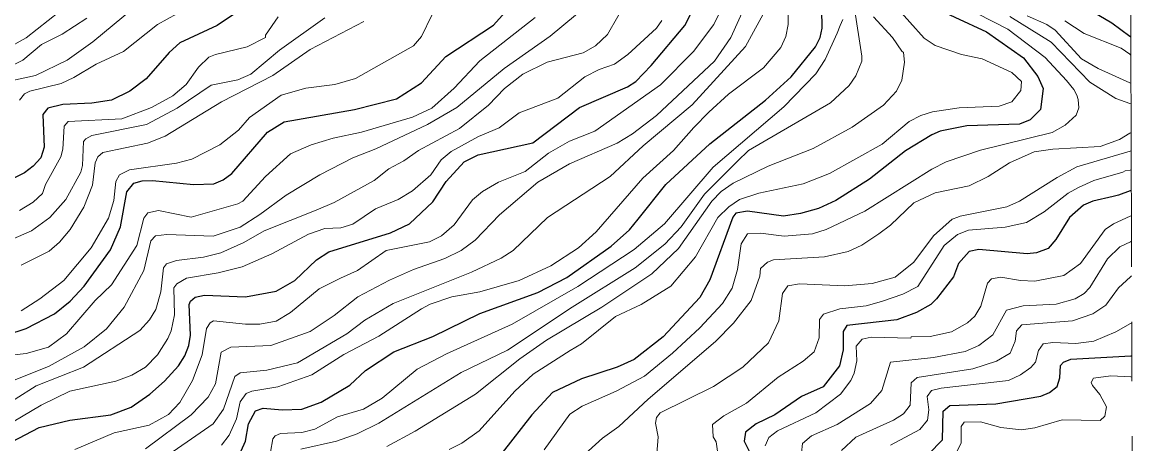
# Model space of a CAD drawing. Extents: x 423 to 448.8, y 7456.3 to 7484.
# Drawn here: x 446.664 to 448.678, y 7479.704 to 7480.469 of the extents above; entities that cross this region are included whole.
import ezdxf

# ---------------------------------------------------------------- set-up
doc = ezdxf.new("R2010")
doc.units = 0
doc.header["$LTSCALE"] = 0.032
doc.linetypes.add('SHORT_DASHED', pattern=[2.7, 1.5, -1.2])
for name, color, linetype, lineweight in [('1', 7, 'Continuous', 25), ('2', 7, 'Continuous', 13), ('22', 7, 'SHORT_DASHED', 13)]:
    doc.layers.add(name, color=color, linetype=linetype, lineweight=lineweight)

msp = doc.modelspace()

# ---------------------------------------------------------------- linework, layer by layer
at = {"layer": '1'}
for points in [[(447.1243, 7479.9809), (447.1583, 7480.0002), (447.1977, 7480.0381), (447.2202, 7480.0521), (447.3316, 7480.0869), (447.3663, 7480.1031), (447.4089, 7480.1433), (447.4328, 7480.1797), (447.4653, 7480.2153), (447.4909, 7480.2284), (447.5899, 7480.2501), (447.675, 7480.3143), (447.7616, 7480.3514), (447.7771, 7480.3614), (447.8049, 7480.39), (447.866, 7480.4628), (447.9124, 7480.5556)], [(446.5983, 7479.8896), (446.671, 7479.9136), (446.7221, 7479.9399), (446.7507, 7479.9631), (446.7762, 7479.9902), (446.8241, 7480.0559), (446.8419, 7480.0977), (446.8535, 7480.1611), (446.8659, 7480.1766), (446.8814, 7480.1812), (446.9, 7480.182), (446.9742, 7480.1743), (447.0113, 7480.1758), (447.0283, 7480.1828), (447.0438, 7480.1943), (447.1088, 7480.2694), (447.1389, 7480.2879), (447.2666, 7480.3104), (447.3424, 7480.3297), (447.388, 7480.3591), (447.4321, 7480.4063), (447.5187, 7480.4635), (447.5605, 7480.5107)], [(448.2984, 7480.5045), (448.4129, 7480.4511), (448.4801, 7480.404), (448.5064, 7480.37), (448.5157, 7480.3483), (448.511, 7480.3104), (448.4925, 7480.2918), (448.4732, 7480.2841), (448.3773, 7480.281), (448.3293, 7480.2709), (448.3139, 7480.2648), (448.2659, 7480.2354), (448.2009, 7480.1843), (448.1398, 7480.1456), (448.1081, 7480.131), (448.0756, 7480.1217), (448.0447, 7480.117), (447.9797, 7480.1263), (447.9581, 7480.1224), (447.9526, 7480.1155), (447.9109, 7480.0018), (447.8931, 7479.9693), (447.8266, 7479.8981), (447.774, 7479.8571), (447.743, 7479.8432), (447.6781, 7479.8223), (447.6255, 7479.7976), (447.5883, 7479.7566), (447.5342, 7479.6877)], [(448.5799, 7480.503), (448.6402, 7480.4674), (448.6729, 7480.4433), (448.6749, 7480.4418)], [(447.0485, 7480.4836), (447.0175, 7480.4628), (446.9495, 7480.4311), (446.9301, 7480.414), (446.8883, 7480.3661), (446.859, 7480.3436), (446.8257, 7480.3274), (446.7901, 7480.322), (446.7375, 7480.3197), (446.7104, 7480.3127), (446.7012, 7480.3011), (446.7035, 7480.2423), (446.6973, 7480.2229), (446.6834, 7480.2075), (446.6679, 7480.1959), (446.6215, 7480.1727)], [(447.2063, 7479.7798), (447.2581, 7479.8107), (447.2867, 7479.837), (447.3377, 7479.8711), (447.4089, 7479.8989), (447.494, 7479.9407), (447.5992, 7479.9786), (447.6518, 7480.0056), (447.7322, 7480.0629), (447.7655, 7480.0923), (447.7809, 7480.1116), (447.8312, 7480.1743), (447.9109, 7480.2485), (448.0122, 7480.3274), (448.0586, 7480.3699), (448.1027, 7480.4241), (448.1112, 7480.4411), (448.1151, 7480.4581), (448.1143, 7480.4922)], [(448.6758, 7480.1636), (448.6738, 7480.163), (448.6523, 7480.1549), (448.6431, 7480.1526), (448.6062, 7480.1441), (448.5892, 7480.1371), (448.5637, 7480.1147), (448.5389, 7480.0745), (448.525, 7480.0582), (448.5041, 7480.0505), (448.4871, 7480.049), (448.3989, 7480.0567), (448.3819, 7480.0528), (448.3625, 7480.0311), (448.3533, 7480.0072), (448.3223, 7479.967), (448.3123, 7479.9569), (448.286, 7479.9422), (448.2504, 7479.9291), (448.1599, 7479.919), (448.1529, 7479.9082), (448.1529, 7479.8749), (448.1467, 7479.8456), (448.1166, 7479.8076), (448.0772, 7479.7899), (448.0292, 7479.7566), (447.9952, 7479.7404), (447.9758, 7479.7256), (447.9735, 7479.7094), (447.9859, 7479.6839)], [(446.6447, 7479.7079), (446.6942, 7479.7342), (446.7499, 7479.7473), (446.8242, 7479.7566), (446.8613, 7479.7705), (446.8953, 7479.7945), (446.9216, 7479.8177), (446.9471, 7479.8455), (446.9587, 7479.8641), (446.9657, 7479.8827), (446.9688, 7479.9012), (446.9665, 7479.9569), (446.9688, 7479.9631), (446.9773, 7479.9701), (446.9943, 7479.9739), (447.0686, 7479.9708), (447.1243, 7479.9809)], [(448.3076, 7479.6854), (448.3332, 7479.7117), (448.3347, 7479.7636), (448.3463, 7479.7736), (448.4299, 7479.7767), (448.5119, 7479.7906), (448.5273, 7479.7976), (448.5412, 7479.8084), (448.5459, 7479.8239), (448.5474, 7479.8463), (448.5528, 7479.8525), (448.566, 7479.8579), (448.6748, 7479.8636), (448.6768, 7479.8637)], [(447.0531, 7479.6738), (447.0686, 7479.7094), (447.074, 7479.7403), (447.0871, 7479.7643), (447.1011, 7479.7689), (447.1351, 7479.7659), (447.1707, 7479.7674), (447.2063, 7479.7798)]]:
    msp.add_lwpolyline(points, dxfattribs=at)
at = {"layer": '2'}
for points in [[(447.9449, 7480.52), (447.9186, 7480.4643), (447.8815, 7480.4156), (447.8219, 7480.3552), (447.7028, 7480.271), (447.6564, 7480.2532), (447.6185, 7480.2315), (447.576, 7480.1982), (447.528, 7480.1789), (447.4986, 7480.1619), (447.4808, 7480.1464), (447.4475, 7480.1016), (447.4244, 7480.0814), (447.4027, 7480.0706), (447.3238, 7480.0551), (447.272, 7480.0188), (447.241, 7480.0049), (447.2024, 7479.9855), (447.1506, 7479.9422), (447.1243, 7479.9268), (447.0949, 7479.9214), (447.0686, 7479.9214), (447.0105, 7479.9275), (447.0044, 7479.9237), (446.9982, 7479.9136), (446.9904, 7479.8657), (446.9727, 7479.8193), (446.9495, 7479.779), (446.9293, 7479.7574), (446.8938, 7479.738), (446.8304, 7479.7241), (446.7592, 7479.694)], [(448.054, 7480.5262), (448.0532, 7480.4643), (448.0493, 7480.4427), (448.04, 7480.4226), (448.0083, 7480.3862), (447.9449, 7480.3382), (447.9093, 7480.3057), (447.882, 7480.2778), (447.8451, 7480.2361), (447.7894, 7480.1859), (447.7051, 7480.0884), (447.6726, 7480.0598), (447.6224, 7480.0273), (447.5651, 7480.0002), (447.494, 7479.9801), (447.4429, 7479.9709), (447.4035, 7479.9577), (447.388, 7479.9492), (447.3107, 7479.8997), (447.2472, 7479.8664), (447.1892, 7479.8293), (447.1274, 7479.8076), (447.0802, 7479.7999), (447.0701, 7479.7953), (447.0593, 7479.7806), (447.0523, 7479.7496), (447.0392, 7479.7203), (447.0252, 7479.7017)], [(447.692, 7480.5022), (447.6216, 7480.4434), (447.538, 7480.3846), (447.4522, 7480.3142), (447.3988, 7480.2833), (447.3053, 7480.2392), (447.2635, 7480.223), (447.2039, 7480.1921), (447.1428, 7480.1549), (447.0948, 7480.1201), (447.0593, 7480.0969), (447.0098, 7480.0807), (446.9263, 7480.0838), (446.9054, 7480.0814), (446.8969, 7480.0722), (446.8845, 7480.0188), (446.8489, 7479.9523), (446.8164, 7479.9128), (446.7762, 7479.8803), (446.7112, 7479.8448), (446.6277, 7479.8115)], [(446.883, 7480.5092), (446.7916, 7480.4333), (446.7453, 7480.4001), (446.688, 7480.3723), (446.6463, 7480.363)], [(446.6586, 7480.3274), (446.6679, 7480.339), (446.6772, 7480.3437), (446.7344, 7480.3576), (446.7576, 7480.3684), (446.7978, 7480.3924), (446.8474, 7480.4156), (446.9092, 7480.4643), (446.9618, 7480.4937)], [(447.9751, 7480.4984), (447.9495, 7480.4411), (447.9194, 7480.3978), (447.8142, 7480.2995), (447.7709, 7480.2663), (447.743, 7480.2493), (447.6564, 7480.2122), (447.5992, 7480.1789), (447.5296, 7480.1194), (447.4855, 7480.0737), (447.46, 7480.0551), (447.4306, 7480.0405), (447.3733, 7480.0204), (447.33, 7480.001), (447.2728, 7479.9709), (447.2295, 7479.9368), (447.1862, 7479.9082), (447.115, 7479.8827), (447.0423, 7479.8796), (447.0245, 7479.8703), (447.0144, 7479.8131), (447.0013, 7479.7891), (446.9703, 7479.7566), (446.8876, 7479.6955)], [(448.0153, 7480.4968), (447.9758, 7480.4248), (447.8791, 7480.3189), (447.7902, 7480.2447), (447.7306, 7480.189), (447.6169, 7480.1147), (447.5543, 7480.0551), (447.5327, 7480.0412), (447.4785, 7480.0157), (447.3369, 7479.9585), (447.2852, 7479.9283), (447.2527, 7479.9035), (447.1629, 7479.8509), (447.1073, 7479.8378), (447.0593, 7479.8332), (447.0492, 7479.8262), (447.0291, 7479.7674), (447.0098, 7479.7404), (446.9062, 7479.6684)], [(447.2712, 7479.7225), (447.3107, 7479.7419), (447.46, 7479.8339), (447.5442, 7479.8742), (447.6611, 7479.9523), (447.7755, 7480.0234), (447.8296, 7480.066), (447.8591, 7480.0977), (447.9016, 7480.1572), (447.9612, 7480.2168), (447.9813, 7480.2361), (448.1298, 7480.3227), (448.1638, 7480.3537), (448.1762, 7480.3715), (448.187, 7480.3978), (448.187, 7480.4071), (448.1729, 7480.4974)], [(447.5094, 7480.3181), (447.5388, 7480.3483), (447.5721, 7480.3746), (447.6162, 7480.3963), (447.6812, 7480.4133), (447.7036, 7480.4256), (447.7252, 7480.4465), (447.7631, 7480.5123)], [(448.368, 7480.4991), (448.4515, 7480.4558), (448.5195, 7480.4047), (448.5583, 7480.363), (448.5714, 7480.3468), (448.5769, 7480.3364), (448.5797, 7480.3285), (448.5807, 7480.3135), (448.576, 7480.3003), (448.5559, 7480.2818), (448.532, 7480.2686), (448.402, 7480.2369), (448.3402, 7480.2153), (448.3139, 7480.2021), (448.1924, 7480.1263), (448.122, 7480.0931), (448.0973, 7480.0853), (448.0462, 7480.0807), (448.0029, 7480.0861), (447.9797, 7480.0853), (447.9681, 7480.0667), (447.9612, 7480.0204), (447.9519, 7479.9863), (447.9341, 7479.9585), (447.8931, 7479.9144), (447.8436, 7479.8687), (447.7925, 7479.827), (447.7415, 7479.7999), (447.6796, 7479.7728), (447.6572, 7479.7581), (447.6108, 7479.6932)], [(447.7399, 7479.9353), (447.7864, 7479.9569), (447.8405, 7479.9902), (447.8854, 7480.0436), (447.9256, 7480.1147), (447.9457, 7480.134), (447.965, 7480.1472), (447.9998, 7480.1588), (448.0803, 7480.1758), (448.1282, 7480.1944), (448.2241, 7480.2478), (448.2728, 7480.2887), (448.2937, 7480.2996), (448.3154, 7480.3065), (448.3634, 7480.3135), (448.4361, 7480.3166), (448.4593, 7480.3243), (448.4755, 7480.3452), (448.4763, 7480.3614), (448.4592, 7480.3777), (448.4051, 7480.4024), (448.368, 7480.4102), (448.32, 7480.4264), (448.2999, 7480.4395), (448.2481, 7480.4976)], [(447.2124, 7480.4767), (447.1305, 7480.4179), (447.0786, 7480.3746), (447.0547, 7480.3645), (447.0067, 7480.3545), (446.9448, 7480.3127), (446.8891, 7480.2833), (446.7901, 7480.2632), (446.7793, 7480.257), (446.7746, 7480.2524), (446.7731, 7480.2091), (446.77, 7480.1967), (446.7429, 7480.1472), (446.7135, 7480.1147), (446.6803, 7480.0907), (446.5619, 7480.0389)], [(446.5782, 7479.8579), (446.671, 7479.868), (446.7112, 7479.8796), (446.7437, 7479.9035), (446.7963, 7479.9639), (446.8257, 7479.9925), (446.8713, 7480.0637), (446.8845, 7480.1132), (446.8914, 7480.1232), (446.9108, 7480.1271), (446.9703, 7480.1155), (447.0547, 7480.1395), (447.0639, 7480.1441), (447.1049, 7480.1889), (447.1506, 7480.2299), (447.1877, 7480.2462), (447.2279, 7480.2586), (447.279, 7480.2694), (447.3718, 7480.2965), (447.4066, 7480.3127), (447.4476, 7480.349), (447.494, 7480.3985), (447.5945, 7480.4774)], [(446.7305, 7480.4875), (446.671, 7480.4403), (446.6076, 7480.4055)], [(446.6339, 7480.3839), (446.6648, 7480.4001), (446.6988, 7480.428), (446.736, 7480.4473), (446.7809, 7480.4759)], [(446.6587, 7480.1271), (446.6834, 7480.1426), (446.7004, 7480.158), (446.7058, 7480.1745), (446.7336, 7480.2246), (446.7375, 7480.2385), (446.7398, 7480.2802), (446.7468, 7480.2887), (446.8443, 7480.2934), (446.8984, 7480.3143), (446.9371, 7480.3351), (446.9611, 7480.356), (446.9835, 7480.387), (447.0021, 7480.4055), (447.0144, 7480.4102), (447.0717, 7480.4241), (447.1049, 7480.4411), (447.1049, 7480.445), (447.1281, 7480.4782)], [(446.7391, 7480.0002), (446.7886, 7480.0598), (446.8203, 7480.1132), (446.8296, 7480.1457), (446.8334, 7480.1797), (446.8404, 7480.192), (446.8582, 7480.2013), (446.9433, 7480.2129), (446.9711, 7480.2207), (447.0222, 7480.2462), (447.0562, 7480.2732), (447.0763, 7480.2957), (447.1336, 7480.3367), (447.1784, 7480.3491), (447.231, 7480.356), (447.2681, 7480.3669), (447.3733, 7480.4256), (447.388, 7480.4426), (447.4066, 7480.4813)], [(447.1181, 7479.7133), (447.1227, 7479.7187), (447.132, 7479.7233), (447.1707, 7479.7249), (447.1946, 7479.7311), (447.2357, 7479.7535), (447.2828, 7479.7674), (447.3168, 7479.7868), (447.3803, 7479.8394), (447.4337, 7479.8672), (447.5528, 7479.9214), (447.6718, 7479.9894), (447.774, 7480.0567), (447.8289, 7480.1031), (447.917, 7480.2059), (448.0454, 7480.315), (448.1035, 7480.3754), (448.1205, 7480.4009), (448.1421, 7480.4489), (448.1475, 7480.4627), (448.1524, 7480.4739)], [(448.2079, 7480.4782), (448.2426, 7480.4411), (448.2597, 7480.4164), (448.2628, 7480.414), (448.2643, 7480.3963), (448.2597, 7480.3638), (448.2496, 7480.3437), (448.2264, 7480.3181), (448.1692, 7480.2787), (448.0988, 7480.24), (448.0168, 7480.2075), (447.9534, 7480.1766), (447.9319, 7480.1615), (447.9147, 7480.1441), (447.8544, 7480.0582), (447.8057, 7480.0126), (447.7152, 7479.9523), (447.6146, 7479.892), (447.5667, 7479.8587), (447.4863, 7479.7945), (447.3764, 7479.7272), (447.3254, 7479.6994)], [(448.4554, 7480.479), (448.5304, 7480.4326), (448.6008, 7480.3599), (448.648, 7480.3305), (448.6733, 7480.3213), (448.6753, 7480.3206)], [(448.4871, 7480.4805), (448.5226, 7480.4643), (448.5374, 7480.4542), (448.5853, 7480.4024), (448.6155, 7480.3846), (448.6731, 7480.3591), (448.6752, 7480.3582)], [(446.613, 7479.7241), (446.6981, 7479.7744), (446.7499, 7479.7999), (446.8335, 7479.8177), (446.8628, 7479.8285), (446.8876, 7479.8432), (446.9092, 7479.8657), (446.9278, 7479.8951), (446.934, 7479.909), (446.9401, 7479.9384), (446.9386, 7479.9871), (446.944, 7479.9941), (446.9618, 7480.0049), (447.0191, 7480.0142), (447.0624, 7480.025), (447.1165, 7480.049), (447.1831, 7480.0845), (447.2124, 7480.0946), (447.2418, 7480.0962), (447.2635, 7480.1023), (447.3045, 7480.1301), (447.3455, 7480.1472), (447.3718, 7480.1627), (447.405, 7480.1921), (447.4239, 7480.2189), (447.4421, 7480.2346), (447.4916, 7480.2616), (447.5288, 7480.2771), (447.5651, 7480.3042), (447.6355, 7480.3312), (447.6842, 7480.3699), (447.7106, 7480.3831), (447.7384, 7480.3924), (447.7624, 7480.4101), (447.8142, 7480.4581), (447.8242, 7480.4721)], [(446.6617, 7480.0281), (446.7128, 7480.0536), (446.7313, 7480.0699), (446.7507, 7480.0931), (446.7754, 7480.1333), (446.7909, 7480.1735), (446.7963, 7480.2137), (446.8009, 7480.2245), (446.8102, 7480.2323), (446.8907, 7480.2493), (446.9232, 7480.2624), (447.0253, 7480.3243), (447.1181, 7480.3723), (447.1862, 7480.4195), (447.2836, 7480.4697)], [(448.5551, 7480.4713), (448.59, 7480.4481), (448.6572, 7480.4218), (448.673, 7480.4106), (448.675, 7480.4092)], [(446.6122, 7479.7612), (446.6888, 7479.8092), (446.7747, 7479.8432), (446.8768, 7479.9097), (446.8945, 7479.9291), (446.9062, 7479.9477), (446.9154, 7479.9801), (446.92, 7480.0234), (446.9255, 7480.0304), (446.9433, 7480.0366), (446.9928, 7480.0428), (447.0237, 7480.0505), (447.0655, 7480.0691), (447.1026, 7480.0907), (447.197, 7480.1278), (447.2295, 7480.1418), (447.3022, 7480.182), (447.3285, 7480.2029), (447.3563, 7480.2176), (447.3826, 7480.2361), (447.4569, 7480.2763), (447.5094, 7480.3181)], [(448.6755, 7480.2688), (448.6734, 7480.2675), (448.6542, 7480.2562), (448.6193, 7480.2431), (448.5335, 7480.2385), (448.4995, 7480.2338), (448.4546, 7480.2137), (448.416, 7480.189), (448.3819, 7480.172), (448.32, 7480.1596), (448.2814, 7480.141), (448.2388, 7480.1008), (448.2179, 7480.0853), (448.187, 7480.0644), (448.1623, 7480.0528), (448.1189, 7480.0435), (448.0269, 7480.0381), (448.016, 7480.0335), (448.0029, 7480.0219), (448.0021, 7480.008), (447.9859, 7479.9639), (447.9542, 7479.9229), (447.9217, 7479.8896), (447.7995, 7479.7852), (447.7461, 7479.7357), (447.7167, 7479.7148), (447.6719, 7479.6738)], [(447.815, 7479.6862), (447.8173, 7479.7172), (447.8126, 7479.7419), (447.8142, 7479.7519), (447.8211, 7479.7605), (447.9178, 7479.8084), (447.9712, 7479.8432), (448.0176, 7479.8873), (448.0362, 7479.9275), (448.0431, 7479.977), (448.0524, 7479.991), (448.0741, 7479.9941), (448.1561, 7479.991), (448.2056, 7479.9948), (448.2473, 7480.0064), (448.2814, 7480.0335), (448.3169, 7480.0814), (448.351, 7480.1116), (448.3613, 7480.1152), (448.3652, 7480.117), (448.45, 7480.134), (448.4732, 7480.1441), (448.5413, 7480.1874), (448.5768, 7480.2067), (448.6736, 7480.2351), (448.6756, 7480.2357)], [(448.6757, 7480.2008), (448.6737, 7480.2007), (448.6644, 7480.1995), (448.6603, 7480.1967), (448.6078, 7480.182), (448.5799, 7480.1689), (448.5614, 7480.1588), (448.518, 7480.1248), (448.4856, 7480.1054), (448.4469, 7480.0969), (448.3804, 7480.0915), (448.3603, 7480.0838), (448.3363, 7480.0637), (448.2883, 7479.9894), (448.2613, 7479.9755), (448.2226, 7479.9623), (448.1947, 7479.9546), (448.1468, 7479.9492), (448.1174, 7479.9391), (448.1104, 7479.9298), (448.1097, 7479.8966), (448.1004, 7479.8711), (448.0803, 7479.854), (448.0354, 7479.8254), (447.9774, 7479.7782), (447.9364, 7479.755), (447.9162, 7479.7396), (447.917, 7479.7171), (447.9225, 7479.7078), (447.9248, 7479.6909)], [(448.0114, 7479.7009), (448.0184, 7479.7156), (448.0339, 7479.728), (448.1035, 7479.7605), (448.1483, 7479.7945), (448.1669, 7479.8192), (448.1731, 7479.8324), (448.1777, 7479.8548), (448.1769, 7479.8811), (448.1877, 7479.8943), (448.204, 7479.8974), (448.2759, 7479.8958), (448.2767, 7479.8981), (448.3108, 7479.8989), (448.3494, 7479.9074), (448.3788, 7479.9237), (448.392, 7479.936), (448.4028, 7479.9538), (448.4151, 7479.9956), (448.4221, 7480.0033), (448.4392, 7480.0064), (448.4747, 7480.0002), (448.501, 7479.9994), (448.5536, 7480.0095), (448.5838, 7480.0311), (448.6286, 7480.093), (448.6433, 7480.1031), (448.6739, 7480.117), (448.676, 7480.1179)], [(448.0772, 7479.6877), (448.0795, 7479.7048), (448.0957, 7479.7187), (448.1421, 7479.7396), (448.2024, 7479.7775), (448.2233, 7479.8007), (448.2388, 7479.8525), (448.3169, 7479.861), (448.3742, 7479.8718), (448.3989, 7479.8827), (448.4244, 7479.902), (448.4492, 7479.9469), (448.4794, 7479.9546), (448.5397, 7479.9577), (448.5737, 7479.967), (448.59, 7479.977), (448.6008, 7479.9879), (448.6325, 7480.0397), (448.6549, 7480.0613), (448.6741, 7480.0705), (448.6761, 7480.0715)], [(446.6617, 7479.9453), (446.6958, 7479.967), (446.7391, 7480.0002)], [(448.6763, 7480.0086), (448.6743, 7480.0068), (448.6526, 7479.9871), (448.6294, 7479.9554), (448.6062, 7479.9399), (448.5691, 7479.9275), (448.477, 7479.9198), (448.4678, 7479.909), (448.4654, 7479.8904), (448.4561, 7479.8687), (448.4314, 7479.854), (448.3881, 7479.8401), (448.2876, 7479.8247), (448.2767, 7479.8146), (448.2744, 7479.7744), (448.2628, 7479.7589), (448.2442, 7479.7473), (448.1762, 7479.7164), (448.1498, 7479.6924)], [(447.4383, 7479.694), (447.4615, 7479.7055), (447.4924, 7479.7279), (447.5574, 7479.7999), (447.5906, 7479.8308), (447.658, 7479.8734), (447.6781, 7479.8858), (447.7399, 7479.9353)], [(448.2388, 7479.7016), (448.2922, 7479.7303), (448.3061, 7479.7473), (448.3084, 7479.7659), (448.3053, 7479.7899), (448.3131, 7479.8007), (448.3309, 7479.8053), (448.4531, 7479.8193), (448.4747, 7479.8293), (448.4933, 7479.8424), (448.5018, 7479.8525), (448.5072, 7479.8734), (448.5157, 7479.8857), (448.5335, 7479.8881), (448.5753, 7479.8865), (448.6078, 7479.8904), (448.648, 7479.9074), (448.6746, 7479.9226), (448.6766, 7479.9237)], [(448.351, 7479.6738), (448.3672, 7479.7055), (448.3672, 7479.7357), (448.3726, 7479.7435), (448.402, 7479.7442), (448.4392, 7479.7342), (448.4763, 7479.7295), (448.501, 7479.7334), (448.5505, 7479.7481), (448.6193, 7479.7465), (448.6279, 7479.7543), (448.631, 7479.7713), (448.6186, 7479.7937), (448.6054, 7479.8099), (448.6031, 7479.8154), (448.607, 7479.8231), (448.6387, 7479.8277), (448.6749, 7479.8255), (448.677, 7479.8254)], [(447.1142, 7479.6893), (447.1181, 7479.7133)], [(447.1691, 7479.6947), (447.2341, 7479.7094), (447.2712, 7479.7225)]]:
    msp.add_lwpolyline(points, dxfattribs=at)
at = {"layer": '22'}
for points in [[(448.677, 7479.8254), (448.6761, 7480.0816), (448.676, 7480.1179), (448.6757, 7480.2008), (448.6756, 7480.2357), (448.6755, 7480.2688), (448.6753, 7480.3206), (448.6752, 7480.3582), (448.675, 7480.4092), (448.6749, 7480.4418), (448.6748, 7480.4711), (448.6747, 7480.5056), (448.6746, 7480.5289), (448.6745, 7480.5546), (448.6743, 7480.6032)], [(448.6785, 7479.3687), (448.678, 7479.5168), (448.6777, 7479.6182), (448.677, 7479.8254)]]:
    msp.add_lwpolyline(points, dxfattribs=at)

doc.saveas('drawing.dxf')
